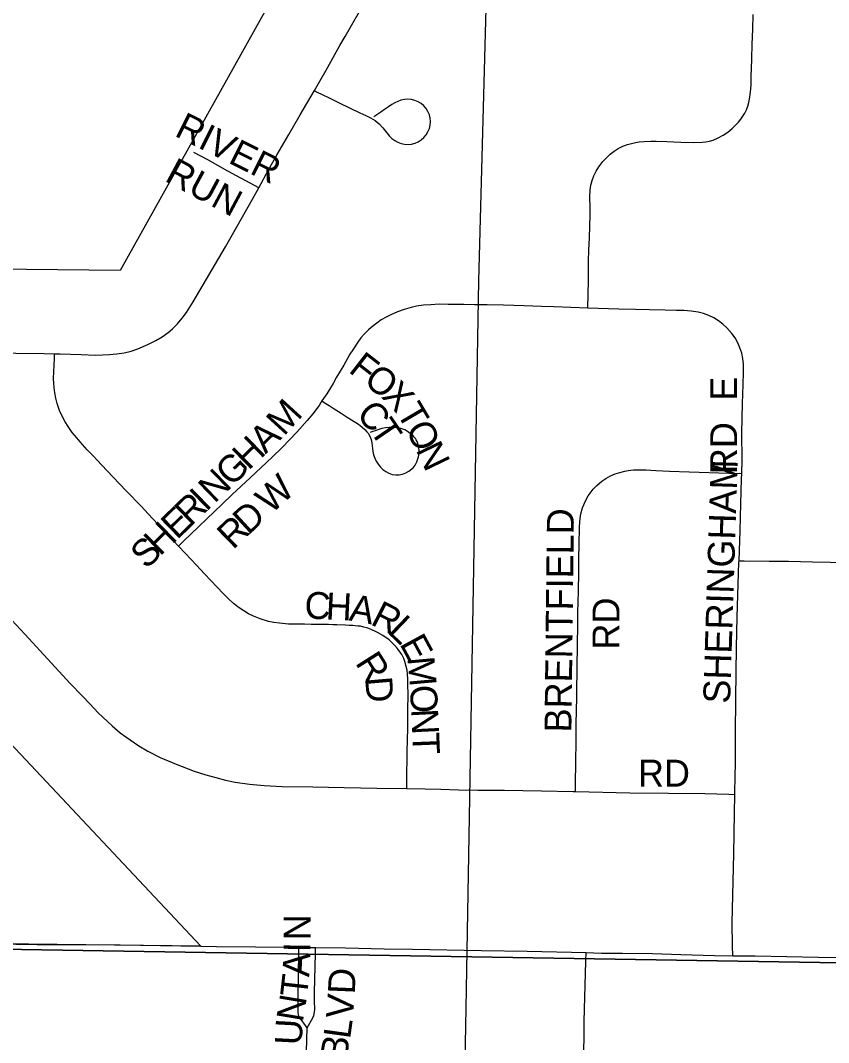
# Model space of a CAD drawing. Extents: x 1443599 to 1910620, y 1028088 to 1361369.
# Drawn here: x 1667111 to 1668612, y 1290099 to 1291997 of the extents above; entities that cross this region are included whole.
import ezdxf

# ---------------------------------------------------------------- set-up
doc = ezdxf.new("R2010")
doc.units = 0
for name, color, linetype in [('GM_X_Corporation', 7, 'Continuous'), ('GM_X_Minor_River', 7, 'Continuous'), ('GM_X_Section', 7, 'Continuous'), ('GM_X_Township_Road', 7, 'Continuous'), ('GM_X_Township_Subdivision', 7, 'Continuous'), ('GM_X_Township_Subdivision_Text', 7, 'Continuous')]:
    doc.layers.add(name, color=color, linetype=linetype)

msp = doc.modelspace()

# ---------------------------------------------------------------- linework, layer by layer
at = {"layer": 'GM_X_Corporation'}
msp.add_lwpolyline([(1668045.5, 1292873.7), (1667296.6, 1291532.5), (1666251.5, 1291543.5), (1666451, 1291337.1), (1667446.2, 1290277.8), (1666271.7, 1290291.6), (1666243.7, 1290291.8), (1665769.6, 1290298.6), (1665736.3, 1290298.9), (1664184.7, 1290330.9), (1664144.3, 1290331.5), (1663244.8, 1290351.6), (1663178.8, 1290351.4), (1663043.4, 1290354.1), (1663005.4, 1290352.8), (1662983.8, 1290350.8), (1662962.2, 1290348), (1662920.2, 1290337.6), (1662891, 1290327.4), (1662871, 1290318.4), (1662853.5, 1290309), (1662825.5, 1290291.4)], dxfattribs=at)
at = {"layer": 'GM_X_Minor_River'}
msp.add_lwpolyline([(1668231.9, 1299919.6), (1668194, 1298845.6), (1668148, 1297437.1), (1668122.9, 1296730), (1668077.1, 1295497.9), (1668047.2, 1294570.4), (1667992.6, 1292663.3), (1667961.7, 1291513.4), (1667938.1, 1290163.1), (1667918.4, 1289105.3), (1667901.8, 1287829), (1667895.8, 1286755), (1667898.9, 1286232), (1667886.7, 1284837.5), (1667879.2, 1283186.4), (1667872.3, 1282350.9)], dxfattribs=at)
at = {"layer": 'GM_X_Section'}
for points in [[(1665442.5, 1295692.2), (1670832.3, 1295599), (1670687.1, 1290213.8), (1665325.3, 1290300.7)], [(1665325.3, 1290300.7), (1670687.1, 1290213.8), (1670566.4, 1284868.4), (1665226.5, 1284945)]]:
    msp.add_lwpolyline(points, close=True, dxfattribs=at)
at = {"layer": 'GM_X_Township_Road'}
for points in [[(1667041, 1290282.5), (1667102.8, 1290281.6), (1667142.2, 1290281.3), (1667296.5, 1290280.2), (1667446.2, 1290277.8)], [(1667446.2, 1290277.8), (1667475.2, 1290277.4), (1667547.5, 1290276.9), (1667613, 1290275.9), (1667628, 1290275.8)], [(1667628, 1290275.8), (1667659.2, 1290275.3)], [(1667659.2, 1290275.3), (1667714.7, 1290274.7), (1667786.8, 1290273), (1667839.3, 1290272.2), (1667967.2, 1290270.2), (1668052.5, 1290268.8), (1668161.6, 1290266)], [(1668161.6, 1290266), (1668190.2, 1290265.3), (1668229.6, 1290265.1), (1668285.3, 1290264.5), (1668337.7, 1290262.6), (1668400.1, 1290260.8), (1668434.3, 1290260.3)], [(1668434.3, 1290260.3), (1668475.6, 1290259.8), (1668593.6, 1290257.7), (1668741.2, 1290255.3), (1668829.8, 1290253.8), (1668882.4, 1290253.6), (1668935.1, 1290253.5), (1669023.7, 1290253.3), (1669068.4, 1290253.3), (1669182.7, 1290252.5)]]:
    msp.add_lwpolyline(points, dxfattribs=at)
at = {"layer": 'GM_X_Township_Subdivision'}
for points in [[(1667657.1, 1291866.4), (1667667.5, 1291884.3), (1667678.7, 1291904.4), (1667701, 1291944.6), (1667704.3, 1291950.1), (1667714.1, 1291967.2), (1667753.3, 1292035.5)], [(1668164.8, 1291462.8), (1668166, 1291514.1), (1668166.4, 1291550.6), (1668166.9, 1291570.2), (1668167.9, 1291593.2), (1668169.2, 1291636), (1668169, 1291649.4), (1668168.5, 1291668.8), (1668169.2, 1291681.5), (1668170.6, 1291690.8), (1668172.9, 1291699.7), (1668176.3, 1291708.4), (1668180.5, 1291716.9), (1668185.3, 1291724.9), (1668192.9, 1291734.9), (1668199.3, 1291741.9), (1668206.2, 1291748.3), (1668213.6, 1291754.1), (1668221.4, 1291759.1), (1668229.7, 1291763.2), (1668238.5, 1291766.5), (1668250.8, 1291769.7), (1668260, 1291771.4), (1668269.4, 1291772.3), (1668282.2, 1291772.5), (1668291.8, 1291772.5), (1668311.4, 1291772.1), (1668337.5, 1291770.7), (1668360.7, 1291770), (1668377.4, 1291770.8), (1668384.2, 1291771.2), (1668391, 1291772.6), (1668397.7, 1291774.6), (1668407.3, 1291778.7), (1668416.4, 1291783.6), (1668424.9, 1291789.5), (1668432.8, 1291795.9), (1668440.1, 1291802.9), (1668444.7, 1291807.9), (1668448.9, 1291813.2), (1668452.8, 1291818.8), (1668456.3, 1291824.7), (1668459.4, 1291830.9), (1668462, 1291837.5), (1668463.9, 1291844.2), (1668465.1, 1291850.8), (1668466.9, 1291863.9), (1668468, 1291877.2), (1668468.5, 1291893.7), (1668468.8, 1291906.7), (1668469.3, 1291926.4), (1668470.2, 1291952), (1668471.1, 1291980.8), (1668471.9, 1292007.6)], [(1667553.6, 1291685.9), (1667572.1, 1291719.6), (1667588.2, 1291747.7), (1667609.6, 1291785), (1667630.9, 1291821.4), (1667657.1, 1291866.4)], [(1667657.1, 1291866.4), (1667660.9, 1291864.3), (1667672.6, 1291858.7), (1667683.4, 1291853.5), (1667703, 1291844), (1667722.4, 1291834.7), (1667741.6, 1291825.4), (1667752.4, 1291820.2), (1667761.3, 1291815.9), (1667769.7, 1291810.8), (1667777.2, 1291804.6), (1667783.9, 1291797.4), (1667789.1, 1291791.1)], [(1667789.1, 1291791.1), (1667796.4, 1291782.2), (1667801.1, 1291777.6), (1667806.4, 1291773.8), (1667812.1, 1291770.7), (1667818.3, 1291768.4), (1667824.7, 1291767.1), (1667831.2, 1291766.7), (1667837.7, 1291767.3), (1667844.1, 1291768.9), (1667850, 1291771.6), (1667855.5, 1291775.2), (1667860.3, 1291779.6), (1667864.5, 1291784.6), (1667868, 1291790.2), (1667870.6, 1291796.2), (1667872.4, 1291802.5), (1667873, 1291809), (1667872.4, 1291815.5), (1667870.7, 1291821.8), (1667868, 1291827.7), (1667864.4, 1291833.2), (1667860.1, 1291838.1), (1667855.2, 1291842.4), (1667849.6, 1291845.9), (1667843.6, 1291848.4), (1667837.2, 1291850), (1667830.7, 1291850.5), (1667824.2, 1291850), (1667817.8, 1291848.5), (1667812.2, 1291846.5), (1667806.6, 1291843.6), (1667801.2, 1291840.5), (1667794.6, 1291836.4), (1667787.1, 1291831.4), (1667780.2, 1291826.3), (1667767.6, 1291817.5)], [(1667553.6, 1291685.9), (1667546, 1291690.1), (1667496.4, 1291717.2), (1667459.4, 1291738.1), (1667433.4, 1291751.8)], [(1667174.6, 1291377.9), (1667184.8, 1291377.6), (1667223.8, 1291376.3), (1667250.3, 1291375.5), (1667276.7, 1291376.4), (1667290.1, 1291377.5), (1667303.5, 1291379.7), (1667316.6, 1291382.9), (1667329.4, 1291387.3), (1667347.8, 1291395.1), (1667362.8, 1291402.5), (1667374.5, 1291409.3), (1667385.6, 1291417.3), (1667393.3, 1291424), (1667402.8, 1291433.6), (1667411.6, 1291443.9), (1667419.6, 1291454.7), (1667432.1, 1291474.3), (1667491.9, 1291576.4), (1667542.1, 1291664.9), (1667553.6, 1291685.9)], [(1668164.8, 1291462.8), (1668102, 1291465.2), (1668079.1, 1291465.9), (1668046.4, 1291467.1), (1668008.2, 1291467.9), (1667978, 1291468.5), (1667954.7, 1291468.8), (1667934.8, 1291469.1), (1667918.3, 1291469.3), (1667905.3, 1291469.5), (1667888.8, 1291469.8), (1667873.4, 1291469), (1667860, 1291468.1), (1667846.6, 1291466.1), (1667836.7, 1291463.9), (1667824, 1291460.1), (1667811.5, 1291455.6), (1667799.2, 1291450.3), (1667790.1, 1291445.8), (1667781.3, 1291440.7), (1667772.8, 1291434.9), (1667762.4, 1291426.6), (1667757.4, 1291422.1), (1667750.2, 1291414.9), (1667743.6, 1291407.2), (1667737.5, 1291399.2), (1667728.2, 1291385.4), (1667722.9, 1291376.9), (1667711.5, 1291356.9), (1667698.4, 1291334.3), (1667691.9, 1291322.9), (1667680, 1291303.5), (1667671.2, 1291290.2)], [(1668450.7, 1291155.3), (1668451.4, 1291181.1), (1668451, 1291230.4), (1668452.4, 1291286.1), (1668452.7, 1291302.5), (1668453.2, 1291322.1), (1668453.8, 1291341.8), (1668453.8, 1291358.5), (1668452.8, 1291368.8), (1668450.7, 1291379), (1668447.4, 1291388.8), (1668443.3, 1291398.2), (1668438.3, 1291407.3), (1668432.4, 1291415.8), (1668423.3, 1291426.1), (1668415.7, 1291433), (1668407.5, 1291439.2), (1668398.7, 1291444.6), (1668389.4, 1291449.1), (1668379.6, 1291452.6), (1668369.6, 1291455.2), (1668357, 1291456.9), (1668343, 1291458.1), (1668329.8, 1291458.5), (1668308.3, 1291458.9), (1668279.7, 1291459.5), (1668253.6, 1291460.1), (1668222.3, 1291461), (1668164.8, 1291462.8)], [(1666853.6, 1291382.9), (1666912.5, 1291381.6), (1666965.1, 1291381.4), (1667040.4, 1291380.5), (1667102.6, 1291379.1), (1667155.1, 1291378.6), (1667174.6, 1291377.9)], [(1667404.5, 1291020.8), (1667384.1, 1291042.4), (1667377.7, 1291049.7), (1667366.3, 1291061.4), (1667348.3, 1291080.5), (1667335.1, 1291095), (1667307.8, 1291123.3), (1667271.5, 1291161.2), (1667253.5, 1291180.3), (1667246.8, 1291187.5), (1667235.3, 1291199.6), (1667222.3, 1291214.4), (1667215.9, 1291221.7), (1667207.4, 1291231.8), (1667199.6, 1291242.7), (1667194.2, 1291251.3), (1667187.8, 1291263.2), (1667183.7, 1291272.5), (1667179.5, 1291285.4), (1667177, 1291295.2), (1667175.2, 1291305.1), (1667173.8, 1291315), (1667172.9, 1291322.9), (1667172.3, 1291331.7), (1667174.2, 1291369.3), (1667174.6, 1291377.9)], [(1667671.2, 1291290.2), (1667665.7, 1291281.9), (1667654.1, 1291266.3), (1667643.8, 1291253.9), (1667624.2, 1291232.2), (1667597.2, 1291203.9), (1667578.6, 1291185.7), (1667537.9, 1291147.8), (1667504.5, 1291116.5), (1667485.5, 1291098.6), (1667413.2, 1291029.2), (1667404.5, 1291020.8)], [(1667671.2, 1291290.2), (1667675.5, 1291287.3), (1667684.3, 1291281.7), (1667692.2, 1291276.7), (1667707, 1291267.3), (1667718, 1291260.4), (1667726.2, 1291255.2), (1667739.1, 1291247), (1667742.3, 1291244.5), (1667746.1, 1291241.7), (1667750.8, 1291237.4), (1667754.7, 1291232.8), (1667756.7, 1291230.3), (1667760, 1291224.7), (1667761.3, 1291221.8), (1667762.4, 1291218.8), (1667763.9, 1291212.6), (1667765.9, 1291196.5), (1667767.1, 1291190.1), (1667769.2, 1291184), (1667772.1, 1291178.2), (1667775.7, 1291172.7), (1667779.8, 1291167.6), (1667784.5, 1291163), (1667789.7, 1291159.1), (1667795.5, 1291156), (1667801.7, 1291153.9), (1667808.1, 1291153), (1667814.6, 1291153.2), (1667821, 1291154.5), (1667827, 1291156.9), (1667832.8, 1291160.1), (1667838, 1291164), (1667840.4, 1291166.2), (1667844.4, 1291171.3), (1667847.4, 1291177), (1667850.3, 1291186.3), (1667851.4, 1291192.7), (1667851.5, 1291199.2), (1667850.6, 1291205.6), (1667849, 1291211.9), (1667847.9, 1291215), (1667846.4, 1291217.9), (1667844.7, 1291220.6), (1667842.7, 1291223.2), (1667840.4, 1291225.5), (1667835.2, 1291230.1), (1667830.1, 1291233.5), (1667825, 1291236.5), (1667817.8, 1291239.4), (1667810, 1291240.9), (1667803.4, 1291241.1), (1667795.7, 1291240.9), (1667789.2, 1291240.2), (1667782.1, 1291238.9), (1667776.7, 1291237.1), (1667769.9, 1291235.1), (1667765.5, 1291233.4), (1667760.4, 1291231.7)], [(1668142, 1290565.1), (1668142.1, 1290574.5), (1668142.5, 1290624.4), (1668143, 1290654.4), (1668143.5, 1290690.9), (1668144.2, 1290739.9), (1668145.2, 1290803.4), (1668145.5, 1290828.6), (1668146.3, 1290882.4), (1668146.6, 1290897.6), (1668147.3, 1290937.1), (1668148, 1290972.3), (1668148.5, 1290999.7), (1668148.9, 1291022.7), (1668148.9, 1291032.7), (1668149.3, 1291047.5), (1668149.7, 1291056.1), (1668150.2, 1291065.3), (1668150.6, 1291071.8), (1668152, 1291080.6), (1668155.2, 1291091.9), (1668157.4, 1291097.4), (1668158.5, 1291100.2), (1668162.7, 1291108.6), (1668165.8, 1291114), (1668171.1, 1291121.7), (1668175, 1291126.5), (1668181.5, 1291133.1), (1668191.1, 1291141.2), (1668198.6, 1291146.5), (1668206.8, 1291151), (1668215.5, 1291154.7), (1668224.4, 1291157.7), (1668233.5, 1291160), (1668239.7, 1291161.1), (1668249.6, 1291162.1), (1668259.1, 1291162.6), (1668273.5, 1291162.1), (1668281.7, 1291161.7), (1668291.3, 1291161.3), (1668316.5, 1291160), (1668353.4, 1291158.7), (1668426.8, 1291156.1), (1668450.7, 1291155.3)], [(1668445.9, 1290993.7), (1668447.9, 1291049.7), (1668449.4, 1291099), (1668450.4, 1291144.9), (1668450.7, 1291155.3)], [(1667828.5, 1290570.5), (1667828.8, 1290587), (1667829.6, 1290638.2), (1667830.4, 1290683.4), (1667830.9, 1290715.1), (1667831.3, 1290746.4), (1667830.9, 1290762.9), (1667830.9, 1290773.7), (1667830, 1290783.3), (1667829.1, 1290790.7), (1667827.4, 1290797.2), (1667824.8, 1290806.7), (1667823, 1290812.4), (1667819.6, 1290819.3), (1667814.8, 1290826.3), (1667810.9, 1290831.5), (1667806.1, 1290837.1), (1667801.7, 1290841.5), (1667796.1, 1290846.7), (1667783.9, 1290854.9), (1667774.4, 1290860.1), (1667770.5, 1290862.3), (1667763.8, 1290865.4), (1667758.3, 1290867.5), (1667754.4, 1290868.8), (1667749.2, 1290870.5), (1667742.5, 1290871.9), (1667737.7, 1290872.3), (1667732.9, 1290872.7), (1667728.4, 1290873.2), (1667721.4, 1290873.5), (1667715.1, 1290873.9), (1667699, 1290874.6), (1667691.6, 1290874.9), (1667683.2, 1290875.3), (1667664.7, 1290875.4), (1667650.8, 1290875.5), (1667638.7, 1290875.6), (1667618.7, 1290875.8), (1667608.7, 1290875.9), (1667592, 1290877.4), (1667582, 1290878.8), (1667572.1, 1290880.9), (1667556.1, 1290885.8), (1667543.8, 1290890.9), (1667534.8, 1290895.2), (1667525.9, 1290900.4), (1667517.6, 1290906.3), (1667507.1, 1290914.5), (1667497.1, 1290923.4), (1667487.7, 1290932.7), (1667476.3, 1290944.5), (1667453.1, 1290969.4), (1667438.3, 1290985.3), (1667416.9, 1291007.9), (1667404.5, 1291020.8)], [(1668437.8, 1290559.9), (1668438.5, 1290597), (1668439.1, 1290613.3), (1668439.2, 1290623.2), (1668439, 1290672.5), (1668439.8, 1290738.1), (1668441.2, 1290833.2), (1668442.5, 1290889), (1668445.6, 1290990.7), (1668445.9, 1290993.7)], [(1668445.9, 1290993.7), (1668455.4, 1290993.7), (1668501.5, 1290993), (1668537.4, 1290992.8), (1668582, 1290991.8)], [(1668582, 1290991.8), (1668615.2, 1290991.2), (1668663.5, 1290989.8), (1668696.9, 1290988.9), (1668736, 1290987.7), (1668745.1, 1290987.5)], [(1667078.8, 1290900.6), (1667119.1, 1290857.4), (1667154.6, 1290818.7), (1667203.6, 1290765.9), (1667226.2, 1290742.2), (1667239.9, 1290728.1), (1667255.8, 1290711.5), (1667281.8, 1290686.9), (1667296.4, 1290674.2), (1667306.7, 1290666.4), (1667331, 1290650.2), (1667347.6, 1290640.2), (1667370.5, 1290628), (1667400.2, 1290615.7), (1667433.9, 1290603.2), (1667455.5, 1290596.2), (1667474.2, 1290591.2), (1667491.9, 1290586.3), (1667510.2, 1290582.7), (1667536.8, 1290579), (1667564, 1290576.1), (1667597.1, 1290574.6), (1667654.5, 1290573.6), (1667712.6, 1290572.6), (1667773, 1290571.5), (1667828.5, 1290570.5)], [(1667828.5, 1290570.5), (1667862.7, 1290570), (1667892.2, 1290569.4), (1667924.9, 1290568.5), (1667960.9, 1290567.6), (1667981.9, 1290567.6), (1668010, 1290567.7), (1668044.5, 1290567), (1668078.8, 1290566.3), (1668137.9, 1290565.2), (1668142, 1290565.1)], [(1668142, 1290565.1), (1668242.8, 1290562.9), (1668314.9, 1290562.3), (1668382.3, 1290561.7), (1668427.1, 1290560.2), (1668437.8, 1290559.9)], [(1668434.3, 1290260.3), (1668433.9, 1290278.5), (1668433.2, 1290321.2), (1668435.9, 1290449.2), (1668437.1, 1290524.7), (1668437.8, 1290559.9)], [(1667643.4, 1290126.4), (1667629.3, 1290146.4), (1667627.6, 1290150.1), (1667626.9, 1290156.3), (1667627, 1290163.2), (1667627.2, 1290189.1), (1667627.4, 1290222.7), (1667627.9, 1290269), (1667628, 1290275.8)], [(1667643.4, 1290126.4), (1667654.1, 1290144.7), (1667656.2, 1290149.5), (1667657.3, 1290155.3), (1667657.9, 1290161.2), (1667657.6, 1290175.6), (1667657.2, 1290191.8), (1667658.9, 1290264.2), (1667659.2, 1290275.3)], [(1668145.5, 1289433.3), (1668146.8, 1289491.1), (1668149.3, 1289590.6), (1668151, 1289694.8), (1668152.3, 1289774.7), (1668153.9, 1289899), (1668155.2, 1289977.6), (1668157.4, 1290055.8), (1668158.2, 1290138.3), (1668161.2, 1290249.9), (1668161.6, 1290266)], [(1667639.5, 1289971.3), (1667643.4, 1290126.4)]]:
    msp.add_lwpolyline(points, dxfattribs=at)

# ---------------------------------------------------------------- texts
at = {"layer": 'GM_X_Township_Subdivision_Text'}
for s, rotation, p in [('RIVER', 333.435, (1667395.4, 1291783.2)), ('RUN', 331.8221, (1667377.1, 1291699.5)), ('F', 322.1082, (1667718.7, 1291345.2)), ('O', 322.1342, (1667746.4, 1291323.5)), ('X', 313.9028, (1667779.8, 1291297.8)), ('E', 90, (1668442.2, 1291290.8)), ('M', 47.5961, (1667600.3, 1291223.7)), ('C', 311.4601, (1667733, 1291264.2)), ('T', 300.4531, (1667808.4, 1291268.6)), ('T', 304.3115, (1667758.2, 1291235.8)), ('O', 295.734, (1667825.7, 1291239.2)), ('RD', 90, (1668442.2, 1291154.4)), ('A', 44.0754, (1667566.3, 1291190.7)), ('H', 44.0882, (1667534.7, 1291160.1)), ('N', 295.7245, (1667844.8, 1291199.5)), ('G', 44.0913, (1667503.1, 1291129.5)), ('SHERINGHAM', 88.1893, (1668429, 1290727.8)), ('N', 44.0913, (1667471.5, 1291098.8)), ('W', 42.0147, (1667576.3, 1291078.8)), ('R', 44.0901, (1667427.3, 1291056)), ('I', 44.073, (1667455.7, 1291083.5)), ('E', 44.1056, (1667402, 1291031.4)), ('D', 42.7119, (1667534.3, 1291040.1)), ('BRENTFIELD', 89.3324, (1668134.4, 1290674.6)), ('H', 44.0754, (1667370.3, 1291000.8)), ('R', 44.21, (1667506.2, 1291012.8)), ('S', 44.0918, (1667345.1, 1290976.4)), ('C', 357.3765, (1667637.9, 1290886.6)), ('H', 357.3766, (1667677.5, 1290884.8)), ('A', 349.9591, (1667719.8, 1290883)), ('R', 332.9789, (1667759.4, 1290876.5)), ('RD', 90, (1668223.7, 1290828.8)), ('L', 316.1013, (1667791.5, 1290860.8)), ('E', 298.508, (1667814.4, 1290839.6)), ('R', 302.3967, (1667731.9, 1290804)), ('M', 275.1433, (1667829.7, 1290813.8)), ('D', 274.858, (1667751.1, 1290776.5)), ('O', 272.9083, (1667834.4, 1290761.7)), ('N', 272.9083, (1667836.6, 1290717.8)), ('T', 272.3507, (1667838.8, 1290674)), ('RD', 0, (1668258, 1290574.2)), ('N', 89.7562, (1667650, 1290288.8)), ('I', 89.3333, (1667649.7, 1290266.4)), ('A', 86.919, (1667647.3, 1290220.1)), ('T', 83.5987, (1667643.1, 1290182)), ('D', 87.5562, (1667732.1, 1290188.2)), ('N', 80.5808, (1667635.5, 1290135.8)), ('V', 85.383, (1667728.4, 1290142.3)), ('U', 86.9608, (1667633.3, 1290093.3)), ('L', 82.1018, (1667723.3, 1290104.4)), ('B', 80.6814, (1667716.7, 1290064))]:
    msp.add_text(s, height=50, rotation=rotation, dxfattribs=at).set_placement(p)

doc.saveas('drawing.dxf')
